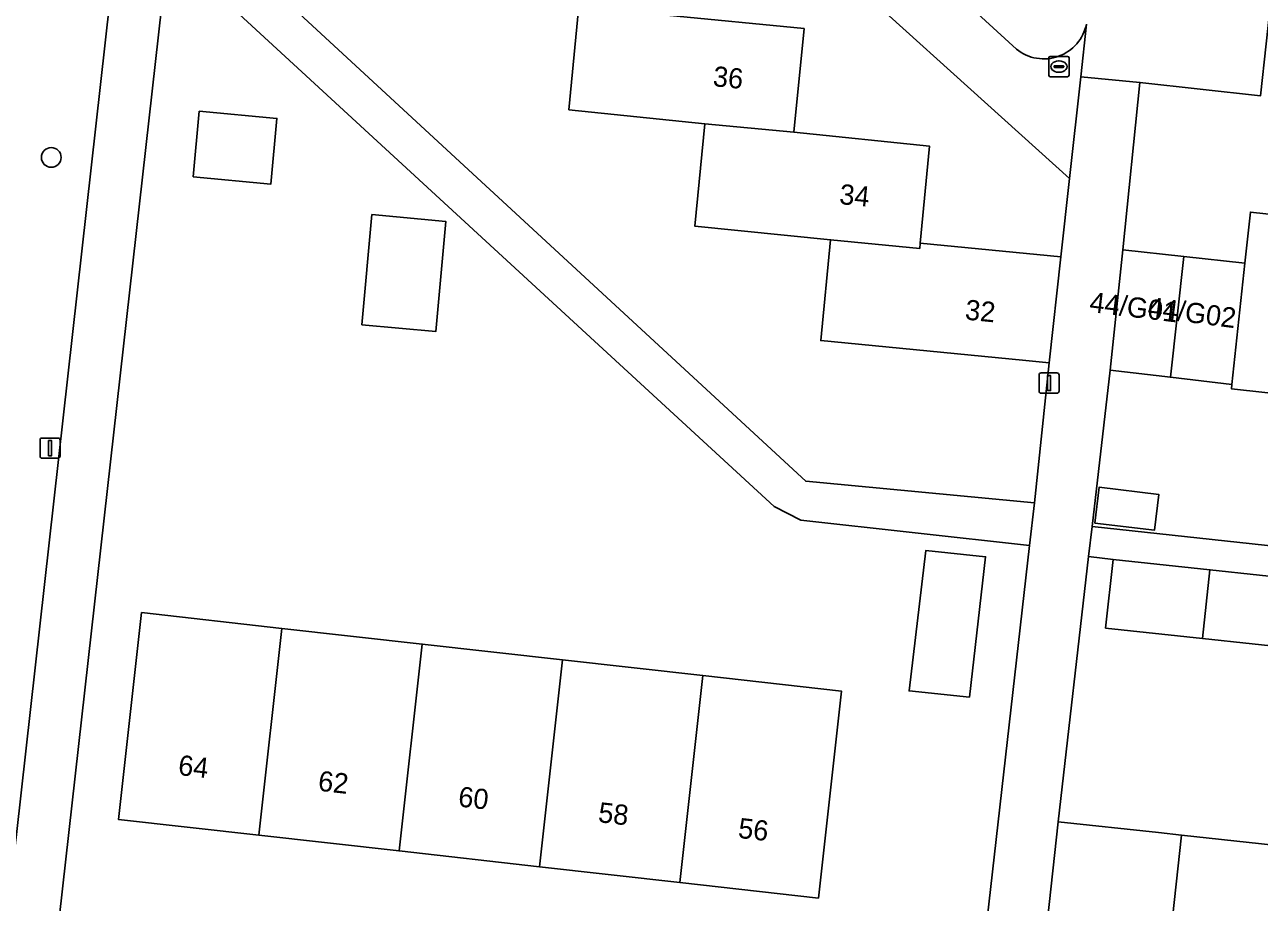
# Model space of a CAD drawing. Extents: x 162026 to 163502, y 387295 to 388169.
# Drawn here: x 162623.2 to 162684.4, y 387792 to 387835.5 of the extents above; entities that cross this region are included whole.
import ezdxf

# ---------------------------------------------------------------- set-up
doc = ezdxf.new("R2010")
doc.units = 0
for name, color, linetype in [('IMGEO_Boom', 7, 'Continuous'), ('IMGEO_Erf', 7, 'Continuous'), ('IMGEO_Groenvoorziening', 7, 'Continuous'), ('IMGEO_Lichtmast', 7, 'Continuous'), ('IMGEO_Muur', 7, 'Continuous'), ('IMGEO_Pand', 7, 'Continuous'), ('IMGEO_Pand_nummerreeks', 7, 'Continuous'), ('IMGEO_Rioolput', 7, 'Continuous'), ('IMGEO_Voetpad_open', 7, 'Continuous')]:
    doc.layers.add(name, color=color, linetype=linetype)

msp = doc.modelspace()

# ---------------------------------------------------------------- linework, layer by layer
at = {"layer": 'IMGEO_Boom'}
msp.add_circle((162624.559, 387828.96), 0.489, dxfattribs=at)
at = {"layer": 'IMGEO_Erf'}
for points in [[(162634.682, 387868.82), (162672.41, 387834.326)], [(162632.91, 387862.217), (162632.018, 387854.013), (162643.062, 387852.793), (162642.493, 387847.56), (162649.318, 387846.818), (162648.777, 387841.847), (162655.561, 387841.153), (162655.06, 387836.015), (162661.876, 387835.35), (162661.374, 387830.207), (162668.099, 387829.512), (162667.631, 387824.712), (162674.605, 387824.031), (162675.038, 387827.914), (162661.039, 387840.558), (162635.905, 387863.567)], [(162660.396, 387811.662), (162630.348, 387839.311), (162624.641, 387788.442), (162662.417, 387784.241), (162662.418, 387783.837), (162668.509, 387783.207)], [(162684.509, 387832.018), (162678.527, 387832.682), (162677.685, 387824.385), (162680.702, 387824.05), (162683.718, 387823.715), (162684, 387826.256), (162688.254, 387825.784)], [(162670.211, 387784.667), (162673.056, 387809.728), (162661.711, 387810.981), (162660.396, 387811.662)], [(162686.546, 387804.58), (162681.624, 387805.113), (162676.824, 387805.632), (162677.192, 387809.039), (162675.98, 387809.178), (162674.467, 387796.03), (162679.439, 387795.495), (162680.577, 387795.372), (162686.539, 387794.73)]]:
    msp.add_lwpolyline(points, dxfattribs=at)
for points in [[(162656.963, 387830.635), (162650.218, 387831.327), (162650.702, 387836.289), (162643.911, 387837.028), (162644.465, 387842.121), (162637.616, 387842.867), (162638.151, 387847.786), (162638.165, 387847.912), (162638.177, 387848.028), (162631.411, 387848.771), (162630.633, 387841.853), (162661.957, 387812.91), (162673.295, 387811.834), (162674.023, 387818.782), (162672.707, 387818.91), (162662.699, 387819.887), (162663.188, 387824.883), (162656.467, 387825.551)], [(162631.586, 387827.996), (162631.892, 387831.255), (162635.748, 387830.893), (162635.442, 387827.634)], [(162639.958, 387820.663), (162640.455, 387826.125), (162644.111, 387825.792), (162643.614, 387820.331)], [(162713.798, 387814.086), (162707.704, 387814.762), (162701.691, 387815.43), (162695.524, 387816.114), (162689.369, 387816.798), (162683.059, 387817.498), (162683.083, 387817.711), (162680.037, 387818.065), (162677.044, 387818.424), (162676.152, 387810.669), (162744.327, 387803.288), (162745.12, 387810.609), (162738.959, 387811.293), (162732.682, 387811.99), (162726.493, 387812.677), (162720.16, 387813.38)], [(162676.289, 387810.837), (162676.503, 387812.611), (162679.458, 387812.255), (162679.244, 387810.48)], [(162667.909, 387809.472), (162670.872, 387809.166), (162670.069, 387802.211), (162667.085, 387802.52)], [(162656.859, 387803.275), (162663.733, 387802.503), (162662.583, 387792.25), (162655.709, 387793.022), (162648.754, 387793.804), (162641.797, 387794.585), (162634.841, 387795.366), (162627.884, 387796.148), (162629.034, 387806.4), (162635.991, 387805.619), (162642.947, 387804.837), (162649.903, 387804.056)]]:
    msp.add_lwpolyline(points, close=True, dxfattribs=at)
msp.add_arc((162673.762, 387836.001), 2.153, 231.09301, 348.58326, dxfattribs=at)
at = {"layer": 'IMGEO_Groenvoorziening'}
msp.add_lwpolyline([(162596.251, 387814.446), (162606.375, 387797.787), (162610.46, 387798.968), (162616.32, 387798.066), (162621.164, 387794.052), (162622.838, 387795.406), (162637.418, 387925.681)], dxfattribs=at)
at = {"layer": 'IMGEO_Lichtmast'}
for p, q in [((162673.523, 387817.377), (162673.523, 387818.177)), ((162673.523, 387818.177), (162673.523, 387817.377)), ((162673.623, 387818.277), (162674.413, 387818.277)), ((162674.413, 387818.277), (162673.623, 387818.277)), ((162674.513, 387818.177), (162674.513, 387817.377)), ((162674.513, 387817.377), (162674.513, 387818.177)), ((162674.413, 387817.277), (162673.623, 387817.277)), ((162673.623, 387817.277), (162674.413, 387817.277)), ((162624.103, 387815.053), (162624.893, 387815.053)), ((162624.893, 387815.053), (162624.103, 387815.053)), ((162624.003, 387814.153), (162624.003, 387814.953)), ((162624.003, 387814.953), (162624.003, 387814.153)), ((162624.993, 387814.953), (162624.993, 387814.153)), ((162624.993, 387814.153), (162624.993, 387814.953)), ((162624.893, 387814.053), (162624.103, 387814.053)), ((162624.103, 387814.053), (162624.893, 387814.053))]:
    msp.add_line(p, q, dxfattribs=at)
for points in [[(162673.943, 387818.152), (162674.093, 387818.152), (162674.093, 387817.402), (162673.943, 387817.402), (162673.943, 387818.152)], [(162624.423, 387814.928), (162624.573, 387814.928), (162624.573, 387814.178), (162624.423, 387814.178), (162624.423, 387814.928)]]:
    msp.add_lwpolyline(points, dxfattribs=at)
for centre, start, end in [((162673.623, 387818.177), 90, 180), ((162673.623, 387818.177), 90, 180), ((162674.413, 387818.177), 0, 90), ((162674.413, 387818.177), 360, 90), ((162673.623, 387817.377), 180, 270), ((162673.623, 387817.377), 180, 270), ((162674.413, 387817.377), 270, 0), ((162674.413, 387817.377), 270, 0), ((162624.103, 387814.953), 90, 180), ((162624.103, 387814.953), 90, 180), ((162624.893, 387814.953), 0, 90), ((162624.893, 387814.953), 360, 90), ((162624.103, 387814.153), 180, 270), ((162624.103, 387814.153), 180, 270), ((162624.893, 387814.153), 270, 0), ((162624.893, 387814.153), 270, 0)]:
    msp.add_arc(centre, 0.1, start, end, dxfattribs=at)
at = {"layer": 'IMGEO_Muur'}
for points in [[(162676.152, 387810.669), (162677.044, 387818.424)], [(162674.467, 387796.03), (162675.98, 387809.178)]]:
    msp.add_lwpolyline(points, dxfattribs=at)
at = {"layer": 'IMGEO_Pand'}
for points in [[(162650.71, 387836.389), (162650.702, 387836.289), (162650.218, 387831.327), (162656.963, 387830.635), (162661.374, 387830.207), (162661.876, 387835.35), (162655.06, 387836.015)], [(162631.586, 387827.996), (162635.442, 387827.634), (162635.748, 387830.893), (162631.892, 387831.255)], [(162667.606, 387824.453), (162667.631, 387824.712), (162668.099, 387829.512), (162661.374, 387830.207), (162656.963, 387830.635), (162656.467, 387825.551), (162663.188, 387824.883)], [(162689.369, 387816.798), (162690.67, 387828.455), (162688.577, 387828.687), (162688.254, 387825.784), (162684, 387826.256), (162683.718, 387823.715), (162683.083, 387817.711), (162683.059, 387817.498)], [(162639.958, 387820.663), (162643.614, 387820.331), (162644.111, 387825.792), (162640.455, 387826.125)], [(162674.605, 387824.031), (162667.631, 387824.712), (162667.606, 387824.453), (162663.188, 387824.883), (162662.699, 387819.887), (162672.707, 387818.91), (162674.023, 387818.782)], [(162677.044, 387818.424), (162680.037, 387818.065), (162680.702, 387824.05), (162677.685, 387824.385)], [(162680.702, 387824.05), (162680.037, 387818.065), (162683.083, 387817.711), (162683.718, 387823.715)], [(162676.289, 387810.837), (162679.244, 387810.48), (162679.458, 387812.255), (162676.503, 387812.611)], [(162670.872, 387809.166), (162667.909, 387809.472), (162667.085, 387802.52), (162670.069, 387802.211)], [(162677.192, 387809.039), (162676.824, 387805.632), (162681.624, 387805.113), (162681.991, 387808.52)], [(162681.624, 387805.113), (162686.546, 387804.58), (162686.914, 387807.987), (162681.991, 387808.52)], [(162635.991, 387805.619), (162629.034, 387806.4), (162627.884, 387796.148), (162634.841, 387795.366)], [(162634.841, 387795.366), (162641.797, 387794.585), (162642.947, 387804.837), (162635.991, 387805.619)], [(162649.903, 387804.056), (162642.947, 387804.837), (162641.797, 387794.585), (162648.754, 387793.804)], [(162648.754, 387793.804), (162655.709, 387793.022), (162656.859, 387803.275), (162649.903, 387804.056)], [(162655.709, 387793.022), (162662.583, 387792.25), (162663.733, 387802.503), (162656.859, 387803.275)], [(162673.601, 387787.985), (162679.712, 387787.327), (162680.577, 387795.372), (162679.439, 387795.495), (162674.467, 387796.03)], [(162679.712, 387787.327), (162685.674, 387786.685), (162686.539, 387794.73), (162680.577, 387795.372)]]:
    msp.add_lwpolyline(points, close=True, dxfattribs=at)
at = {"layer": 'IMGEO_Rioolput'}
for p, q in [((162674.008, 387833.039), (162674.008, 387833.891)), ((162674.083, 387833.965), (162674.935, 387833.965)), ((162674.267, 387833.459), (162674.267, 387833.471)), ((162674.705, 387833.422), (162674.307, 387833.422)), ((162674.31, 387833.508), (162674.708, 387833.508)), ((162674.496, 387833.745), (162674.521, 387833.745)), ((162674.751, 387833.471), (162674.751, 387833.459)), ((162675.009, 387833.891), (162675.009, 387833.039)), ((162674.935, 387832.965), (162674.083, 387832.965)), ((162674.519, 387833.185), (162674.494, 387833.185))]:
    msp.add_line(p, q, dxfattribs=at)
for points in [[(162674.008, 387833.039), (162674.008, 387833.891)], [(162674.083, 387833.965), (162674.935, 387833.965)], [(162675.009, 387833.891), (162675.009, 387833.039)], [(162674.935, 387832.965), (162674.083, 387832.965)]]:
    msp.add_lwpolyline(points, dxfattribs=at)
for centre, radius, start, end in [((162674.085, 387833.889), 0.0765, 91.55205, 178.44795), ((162674.085, 387833.889), 0.0765, 91.55205, 178.44795), ((162674.307, 387833.468), 0.0403, 85.87752, 175.75265), ((162674.304, 387833.458), 0.0366, 178.93798, 274.71019), ((162674.708, 387833.465), 0.043, 264.86636, 352.45326), ((162674.712, 387833.47), 0.0386, 1.73085, 96.63898), ((162674.933, 387833.889), 0.0765, 1.55205, 88.44795), ((162674.933, 387833.889), 0.0765, 1.55205, 88.44795), ((162674.085, 387833.041), 0.0765, 181.55205, 268.44795), ((162674.085, 387833.041), 0.0765, 181.55205, 268.44795), ((162674.933, 387833.041), 0.0765, 271.55205, 358.44795), ((162674.933, 387833.041), 0.0765, 271.55205, 358.44795)]:
    msp.add_arc(centre, radius, start, end, dxfattribs=at)
for centre, major_axis, ratio, start_param, end_param in [((162674.495, 387833.465), (-0.387, 0.002), 0.722429, 4.712389, 7.853982), ((162674.52, 387833.465), (-0.39, 0.002), 0.717154, 1.570796, 4.712389)]:
    msp.add_ellipse(centre, major_axis=major_axis, ratio=ratio, start_param=start_param, end_param=end_param, dxfattribs=at)
at = {"layer": 'IMGEO_Voetpad_open'}
for points in [[(162637.418, 387925.681), (162622.838, 387795.406), (162622.044, 387788.756), (162624.641, 387788.442), (162630.348, 387839.311), (162630.633, 387841.853), (162631.411, 387848.771), (162632.018, 387854.013), (162632.91, 387862.217)], [(162672.41, 387834.326), (162634.682, 387868.82)], [(162635.905, 387863.567), (162661.039, 387840.558), (162675.038, 387827.914), (162675.588, 387832.962), (162675.872, 387835.575)], [(162675.872, 387835.575), (162675.588, 387832.962), (162678.527, 387832.682), (162684.509, 387832.018), (162685.07, 387837.179)], [(162673.601, 387787.985), (162674.467, 387796.03), (162675.98, 387809.178), (162676.152, 387810.669), (162677.044, 387818.424), (162677.685, 387824.385), (162678.527, 387832.682), (162675.588, 387832.962), (162675.038, 387827.914), (162674.605, 387824.031), (162674.023, 387818.782), (162673.295, 387811.834), (162673.056, 387809.728), (162670.211, 387784.667)], [(162744.327, 387803.288), (162676.152, 387810.669), (162675.98, 387809.178), (162677.192, 387809.039), (162681.991, 387808.52), (162686.914, 387807.987)]]:
    msp.add_lwpolyline(points, dxfattribs=at)
msp.add_lwpolyline([(162630.633, 387841.853), (162630.348, 387839.311), (162660.396, 387811.662), (162661.711, 387810.981), (162673.056, 387809.728), (162673.295, 387811.834), (162661.957, 387812.91)], close=True, dxfattribs=at)
msp.add_arc((162673.762, 387836.001), 2.153, 231.09301, 348.58326, dxfattribs=at)

# ---------------------------------------------------------------- texts
at = {"layer": 'IMGEO_Pand_nummerreeks'}
for s, rotation, p in [('36', 354.4276, (162657.327, 387832.498)), ('34', 354.42348, (162663.594, 387826.656)), ('32', 354.4276, (162669.828, 387820.928)), ('44/G01', 353.08877, (162675.986, 387821.308)), ('44/G02', 352.60599, (162678.869, 387821.06)), ('64', 353.5909, (162630.815, 387798.355)), ('62', 353.5909, (162637.752, 387797.575)), ('60', 353.5909, (162644.697, 387796.795)), ('58', 353.5909, (162651.637, 387796.015)), ('56', 353.5909, (162658.574, 387795.237))]:
    msp.add_text(s, height=1, rotation=rotation, dxfattribs=at).set_placement(p)

doc.saveas('drawing.dxf')
